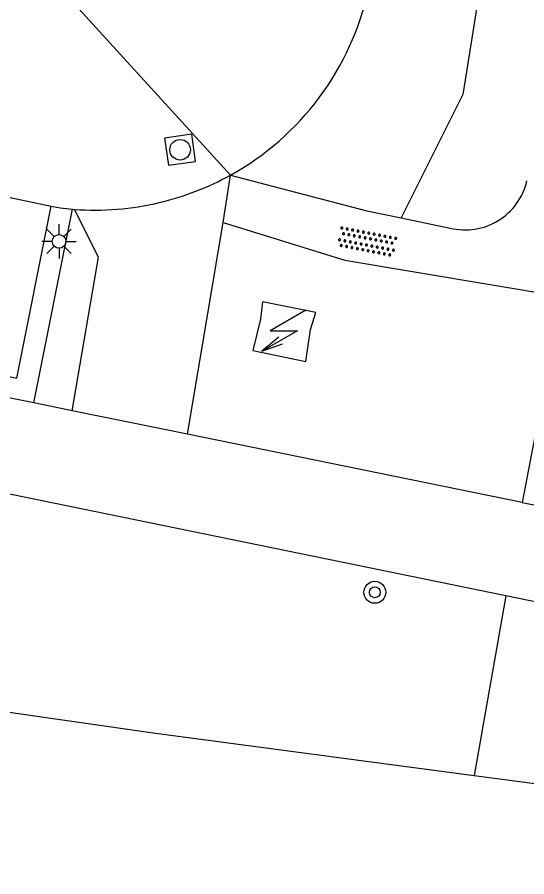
# Model space of a CAD drawing. Extents: x 131000 to 133013, y 393000 to 396501.
# Drawn here: x 131740.18 to 131758.75, y 393456.9 to 393488.23 of the extents above; entities that cross this region are included whole.
import ezdxf

# ---------------------------------------------------------------- set-up
doc = ezdxf.new("R2010")
doc.units = 0
for name, color, linetype in [('gg-bbg-lage trafo', 7, 'Continuous'), ('gg-knt-onverhard', 7, 'Continuous'), ('gg-knt-verharding', 7, 'Continuous'), ('gt-grn-groengrens', 7, 'Continuous'), ('gt-grn-weggrens', 7, 'Continuous'), ('gt-symb-boom', 7, 'Continuous'), ('gt-symb-lichtmast', 7, 'Continuous'), ('gt-symb-overige verharding', 7, 'Continuous'), ('gt-symb-rioolschacht', 7, 'Continuous'), ('gt-symb-trafo symbool', 7, 'Continuous'), ('gx-grn-maaiveld', 7, 'Continuous')]:
    doc.layers.add(name, color=color, linetype=linetype)

# ---------------------------------------------------------------- blocks, each defined once
blk = doc.blocks.new('gt0-RS')
at = {"layer": 'gt-symb-rioolschacht'}
blk.add_lwpolyline([(-0.5, -0.5), (0.5, -0.5), (0.5, 0.5), (-0.5, 0.5)], close=True, dxfattribs=at)
blk.add_circle((0, 0), 0.375, dxfattribs=at)
blk = doc.blocks.new('gt0-BOOM')
at = {"layer": 'gt-symb-boom'}
for radius in [0.4, 0.2]:
    blk.add_circle((0, 0), radius, dxfattribs=at)
blk = doc.blocks.new('gt0-HSP')
at = {"layer": 'gt-symb-trafo symbool'}
for points in [[(0.771, 0.746), (-0.529, -0.004), (0.471, -0.004), (-0.829, -0.754)], [(-0.217, -0.24), (-0.829, -0.754), (-0.077, -0.48)]]:
    blk.add_lwpolyline(points, dxfattribs=at)
blk = doc.blocks.new('gt0-OVH')
at = {"layer": 'gt-symb-overige verharding'}
for points in [[(-0.972, 0.298), (-0.967, 0.308), (-0.965, 0.319), (-0.966, 0.33), (-0.971, 0.34), (-0.978, 0.348), (-0.988, 0.353), (-0.999, 0.355), (-1.01, 0.354), (-1.02, 0.349), (-1.028, 0.342), (-1.033, 0.332), (-1.035, 0.321), (-1.034, 0.31), (-1.029, 0.3), (-1.022, 0.292), (-1.012, 0.287), (-1.001, 0.285), (-0.99, 0.286), (-0.98, 0.291)], [(-0.772, 0.298), (-0.767, 0.308), (-0.765, 0.319), (-0.766, 0.33), (-0.771, 0.34), (-0.778, 0.348), (-0.788, 0.353), (-0.799, 0.355), (-0.81, 0.354), (-0.82, 0.349), (-0.828, 0.342), (-0.833, 0.332), (-0.835, 0.321), (-0.834, 0.31), (-0.829, 0.3), (-0.822, 0.292), (-0.812, 0.287), (-0.801, 0.285), (-0.79, 0.286), (-0.78, 0.291)], [(-0.572, 0.298), (-0.567, 0.308), (-0.565, 0.319), (-0.566, 0.33), (-0.571, 0.34), (-0.578, 0.348), (-0.588, 0.353), (-0.599, 0.355), (-0.61, 0.354), (-0.62, 0.349), (-0.628, 0.342), (-0.633, 0.332), (-0.635, 0.321), (-0.634, 0.31), (-0.629, 0.3), (-0.622, 0.292), (-0.612, 0.287), (-0.601, 0.285), (-0.59, 0.286), (-0.58, 0.291)], [(-0.372, 0.298), (-0.367, 0.308), (-0.365, 0.319), (-0.366, 0.33), (-0.371, 0.34), (-0.378, 0.348), (-0.388, 0.353), (-0.399, 0.355), (-0.41, 0.354), (-0.42, 0.349), (-0.428, 0.342), (-0.433, 0.332), (-0.435, 0.321), (-0.434, 0.31), (-0.429, 0.3), (-0.422, 0.292), (-0.412, 0.287), (-0.401, 0.285), (-0.39, 0.286), (-0.38, 0.291)], [(-0.172, 0.298), (-0.167, 0.308), (-0.165, 0.319), (-0.166, 0.33), (-0.171, 0.34), (-0.178, 0.348), (-0.188, 0.353), (-0.199, 0.355), (-0.21, 0.354), (-0.22, 0.349), (-0.228, 0.342), (-0.233, 0.332), (-0.235, 0.321), (-0.234, 0.31), (-0.229, 0.3), (-0.222, 0.292), (-0.212, 0.287), (-0.201, 0.285), (-0.19, 0.286), (-0.18, 0.291)], [(0.028, 0.298), (0.033, 0.308), (0.035, 0.319), (0.034, 0.33), (0.029, 0.34), (0.022, 0.348), (0.012, 0.353), (0.001, 0.355), (-0.01, 0.354), (-0.02, 0.349), (-0.028, 0.342), (-0.033, 0.332), (-0.035, 0.321), (-0.034, 0.31), (-0.029, 0.3), (-0.022, 0.292), (-0.012, 0.287), (-0.001, 0.285), (0.01, 0.286), (0.02, 0.291)], [(0.228, 0.298), (0.233, 0.308), (0.235, 0.319), (0.234, 0.33), (0.229, 0.34), (0.222, 0.348), (0.212, 0.353), (0.201, 0.355), (0.19, 0.354), (0.18, 0.349), (0.172, 0.342), (0.167, 0.332), (0.165, 0.321), (0.166, 0.31), (0.171, 0.3), (0.178, 0.292), (0.188, 0.287), (0.199, 0.285), (0.21, 0.286), (0.22, 0.291)], [(0.428, 0.298), (0.433, 0.308), (0.435, 0.319), (0.434, 0.33), (0.429, 0.34), (0.422, 0.348), (0.412, 0.353), (0.401, 0.355), (0.39, 0.354), (0.38, 0.349), (0.372, 0.342), (0.367, 0.332), (0.365, 0.321), (0.366, 0.31), (0.371, 0.3), (0.378, 0.292), (0.388, 0.287), (0.399, 0.285), (0.41, 0.286), (0.42, 0.291)], [(0.628, 0.298), (0.633, 0.308), (0.635, 0.319), (0.634, 0.33), (0.629, 0.34), (0.622, 0.348), (0.612, 0.353), (0.601, 0.355), (0.59, 0.354), (0.58, 0.349), (0.572, 0.342), (0.567, 0.332), (0.565, 0.321), (0.566, 0.31), (0.571, 0.3), (0.578, 0.292), (0.588, 0.287), (0.599, 0.285), (0.61, 0.286), (0.62, 0.291)], [(0.828, 0.298), (0.833, 0.308), (0.835, 0.319), (0.834, 0.33), (0.829, 0.34), (0.822, 0.348), (0.812, 0.353), (0.801, 0.355), (0.79, 0.354), (0.78, 0.349), (0.772, 0.342), (0.767, 0.332), (0.765, 0.321), (0.766, 0.31), (0.771, 0.3), (0.778, 0.292), (0.788, 0.287), (0.799, 0.285), (0.81, 0.286), (0.82, 0.291)], [(1.028, 0.298), (1.033, 0.308), (1.035, 0.319), (1.034, 0.33), (1.029, 0.34), (1.022, 0.348), (1.012, 0.353), (1.001, 0.355), (0.99, 0.354), (0.98, 0.349), (0.972, 0.342), (0.967, 0.332), (0.965, 0.321), (0.966, 0.31), (0.971, 0.3), (0.978, 0.292), (0.988, 0.287), (0.999, 0.285), (1.01, 0.286), (1.02, 0.291)], [(-0.872, 0.106), (-0.867, 0.116), (-0.865, 0.126), (-0.866, 0.137), (-0.871, 0.147), (-0.878, 0.156), (-0.888, 0.161), (-0.899, 0.163), (-0.91, 0.162), (-0.92, 0.157), (-0.928, 0.15), (-0.933, 0.14), (-0.935, 0.129), (-0.934, 0.118), (-0.929, 0.108), (-0.922, 0.1), (-0.912, 0.095), (-0.901, 0.092), (-0.89, 0.094), (-0.88, 0.098)], [(-0.672, 0.106), (-0.667, 0.116), (-0.665, 0.126), (-0.666, 0.137), (-0.671, 0.147), (-0.678, 0.156), (-0.688, 0.161), (-0.699, 0.163), (-0.71, 0.162), (-0.72, 0.157), (-0.728, 0.15), (-0.733, 0.14), (-0.735, 0.129), (-0.734, 0.118), (-0.729, 0.108), (-0.722, 0.1), (-0.712, 0.095), (-0.701, 0.092), (-0.69, 0.094), (-0.68, 0.098)], [(-0.472, 0.106), (-0.467, 0.116), (-0.465, 0.126), (-0.466, 0.137), (-0.471, 0.147), (-0.478, 0.156), (-0.488, 0.161), (-0.499, 0.163), (-0.51, 0.162), (-0.52, 0.157), (-0.528, 0.15), (-0.533, 0.14), (-0.535, 0.129), (-0.534, 0.118), (-0.529, 0.108), (-0.522, 0.1), (-0.512, 0.095), (-0.501, 0.092), (-0.49, 0.094), (-0.48, 0.098)], [(-0.272, 0.106), (-0.267, 0.116), (-0.265, 0.126), (-0.266, 0.137), (-0.271, 0.147), (-0.278, 0.156), (-0.288, 0.161), (-0.299, 0.163), (-0.31, 0.162), (-0.32, 0.157), (-0.328, 0.15), (-0.333, 0.14), (-0.335, 0.129), (-0.334, 0.118), (-0.329, 0.108), (-0.322, 0.1), (-0.312, 0.095), (-0.301, 0.092), (-0.29, 0.094), (-0.28, 0.098)], [(-0.072, 0.106), (-0.067, 0.116), (-0.065, 0.126), (-0.066, 0.137), (-0.071, 0.147), (-0.078, 0.156), (-0.088, 0.161), (-0.099, 0.163), (-0.11, 0.162), (-0.12, 0.157), (-0.128, 0.15), (-0.133, 0.14), (-0.135, 0.129), (-0.134, 0.118), (-0.129, 0.108), (-0.122, 0.1), (-0.112, 0.095), (-0.101, 0.092), (-0.09, 0.094), (-0.08, 0.098)], [(0.128, 0.106), (0.133, 0.116), (0.135, 0.126), (0.134, 0.137), (0.129, 0.147), (0.122, 0.156), (0.112, 0.161), (0.101, 0.163), (0.09, 0.162), (0.08, 0.157), (0.072, 0.15), (0.067, 0.14), (0.065, 0.129), (0.066, 0.118), (0.071, 0.108), (0.078, 0.1), (0.088, 0.095), (0.099, 0.092), (0.11, 0.094), (0.12, 0.098)], [(0.328, 0.106), (0.333, 0.116), (0.335, 0.126), (0.334, 0.137), (0.329, 0.147), (0.322, 0.156), (0.312, 0.161), (0.301, 0.163), (0.29, 0.162), (0.28, 0.157), (0.272, 0.15), (0.267, 0.14), (0.265, 0.129), (0.266, 0.118), (0.271, 0.108), (0.278, 0.1), (0.288, 0.095), (0.299, 0.092), (0.31, 0.094), (0.32, 0.098)], [(0.528, 0.106), (0.533, 0.116), (0.535, 0.126), (0.534, 0.137), (0.529, 0.147), (0.522, 0.156), (0.512, 0.161), (0.501, 0.163), (0.49, 0.162), (0.48, 0.157), (0.472, 0.15), (0.467, 0.14), (0.465, 0.129), (0.466, 0.118), (0.471, 0.108), (0.478, 0.1), (0.488, 0.095), (0.499, 0.092), (0.51, 0.094), (0.52, 0.098)], [(0.728, 0.106), (0.733, 0.116), (0.735, 0.126), (0.734, 0.137), (0.729, 0.147), (0.722, 0.156), (0.712, 0.161), (0.701, 0.163), (0.69, 0.162), (0.68, 0.157), (0.672, 0.15), (0.667, 0.14), (0.665, 0.129), (0.666, 0.118), (0.671, 0.108), (0.678, 0.1), (0.688, 0.095), (0.699, 0.092), (0.71, 0.094), (0.72, 0.098)], [(0.928, 0.106), (0.933, 0.116), (0.935, 0.126), (0.934, 0.137), (0.929, 0.147), (0.922, 0.156), (0.912, 0.161), (0.901, 0.163), (0.89, 0.162), (0.88, 0.157), (0.872, 0.15), (0.867, 0.14), (0.865, 0.129), (0.866, 0.118), (0.871, 0.108), (0.878, 0.1), (0.888, 0.095), (0.899, 0.092), (0.91, 0.094), (0.92, 0.098)], [(-0.972, -0.142), (-0.967, -0.132), (-0.965, -0.121), (-0.966, -0.11), (-0.971, -0.1), (-0.978, -0.092), (-0.988, -0.087), (-0.999, -0.085), (-1.01, -0.086), (-1.02, -0.091), (-1.028, -0.098), (-1.033, -0.108), (-1.035, -0.119), (-1.034, -0.13), (-1.029, -0.14), (-1.022, -0.148), (-1.012, -0.153), (-1.001, -0.155), (-0.99, -0.154), (-0.98, -0.149)], [(-0.872, -0.334), (-0.867, -0.324), (-0.865, -0.314), (-0.866, -0.303), (-0.871, -0.293), (-0.878, -0.284), (-0.888, -0.279), (-0.899, -0.277), (-0.91, -0.278), (-0.92, -0.283), (-0.928, -0.29), (-0.933, -0.3), (-0.935, -0.311), (-0.934, -0.322), (-0.929, -0.332), (-0.922, -0.34), (-0.912, -0.345), (-0.901, -0.348), (-0.89, -0.346), (-0.88, -0.342)], [(-0.772, -0.142), (-0.767, -0.132), (-0.765, -0.121), (-0.766, -0.11), (-0.771, -0.1), (-0.778, -0.092), (-0.788, -0.087), (-0.799, -0.085), (-0.81, -0.086), (-0.82, -0.091), (-0.828, -0.098), (-0.833, -0.108), (-0.835, -0.119), (-0.834, -0.13), (-0.829, -0.14), (-0.822, -0.148), (-0.812, -0.153), (-0.801, -0.155), (-0.79, -0.154), (-0.78, -0.149)], [(-0.672, -0.334), (-0.667, -0.324), (-0.665, -0.314), (-0.666, -0.303), (-0.671, -0.293), (-0.678, -0.284), (-0.688, -0.279), (-0.699, -0.277), (-0.71, -0.278), (-0.72, -0.283), (-0.728, -0.29), (-0.733, -0.3), (-0.735, -0.311), (-0.734, -0.322), (-0.729, -0.332), (-0.722, -0.34), (-0.712, -0.345), (-0.701, -0.348), (-0.69, -0.346), (-0.68, -0.342)], [(-0.572, -0.142), (-0.567, -0.132), (-0.565, -0.121), (-0.566, -0.11), (-0.571, -0.1), (-0.578, -0.092), (-0.588, -0.087), (-0.599, -0.085), (-0.61, -0.086), (-0.62, -0.091), (-0.628, -0.098), (-0.633, -0.108), (-0.635, -0.119), (-0.634, -0.13), (-0.629, -0.14), (-0.622, -0.148), (-0.612, -0.153), (-0.601, -0.155), (-0.59, -0.154), (-0.58, -0.149)], [(-0.472, -0.334), (-0.467, -0.324), (-0.465, -0.314), (-0.466, -0.303), (-0.471, -0.293), (-0.478, -0.284), (-0.488, -0.279), (-0.499, -0.277), (-0.51, -0.278), (-0.52, -0.283), (-0.528, -0.29), (-0.533, -0.3), (-0.535, -0.311), (-0.534, -0.322), (-0.529, -0.332), (-0.522, -0.34), (-0.512, -0.345), (-0.501, -0.348), (-0.49, -0.346), (-0.48, -0.342)], [(-0.372, -0.142), (-0.367, -0.132), (-0.365, -0.121), (-0.366, -0.11), (-0.371, -0.1), (-0.378, -0.092), (-0.388, -0.087), (-0.399, -0.085), (-0.41, -0.086), (-0.42, -0.091), (-0.428, -0.098), (-0.433, -0.108), (-0.435, -0.119), (-0.434, -0.13), (-0.429, -0.14), (-0.422, -0.148), (-0.412, -0.153), (-0.401, -0.155), (-0.39, -0.154), (-0.38, -0.149)], [(-0.272, -0.334), (-0.267, -0.324), (-0.265, -0.314), (-0.266, -0.303), (-0.271, -0.293), (-0.278, -0.284), (-0.288, -0.279), (-0.299, -0.277), (-0.31, -0.278), (-0.32, -0.283), (-0.328, -0.29), (-0.333, -0.3), (-0.335, -0.311), (-0.334, -0.322), (-0.329, -0.332), (-0.322, -0.34), (-0.312, -0.345), (-0.301, -0.348), (-0.29, -0.346), (-0.28, -0.342)], [(-0.172, -0.142), (-0.167, -0.132), (-0.165, -0.121), (-0.166, -0.11), (-0.171, -0.1), (-0.178, -0.092), (-0.188, -0.087), (-0.199, -0.085), (-0.21, -0.086), (-0.22, -0.091), (-0.228, -0.098), (-0.233, -0.108), (-0.235, -0.119), (-0.234, -0.13), (-0.229, -0.14), (-0.222, -0.148), (-0.212, -0.153), (-0.201, -0.155), (-0.19, -0.154), (-0.18, -0.149)], [(-0.072, -0.334), (-0.067, -0.324), (-0.065, -0.314), (-0.066, -0.303), (-0.071, -0.293), (-0.078, -0.284), (-0.088, -0.279), (-0.099, -0.277), (-0.11, -0.278), (-0.12, -0.283), (-0.128, -0.29), (-0.133, -0.3), (-0.135, -0.311), (-0.134, -0.322), (-0.129, -0.332), (-0.122, -0.34), (-0.112, -0.345), (-0.101, -0.348), (-0.09, -0.346), (-0.08, -0.342)], [(0.028, -0.142), (0.033, -0.132), (0.035, -0.121), (0.034, -0.11), (0.029, -0.1), (0.022, -0.092), (0.012, -0.087), (0.001, -0.085), (-0.01, -0.086), (-0.02, -0.091), (-0.028, -0.098), (-0.033, -0.108), (-0.035, -0.119), (-0.034, -0.13), (-0.029, -0.14), (-0.022, -0.148), (-0.012, -0.153), (-0.001, -0.155), (0.01, -0.154), (0.02, -0.149)], [(0.128, -0.334), (0.133, -0.324), (0.135, -0.314), (0.134, -0.303), (0.129, -0.293), (0.122, -0.284), (0.112, -0.279), (0.101, -0.277), (0.09, -0.278), (0.08, -0.283), (0.072, -0.29), (0.067, -0.3), (0.065, -0.311), (0.066, -0.322), (0.071, -0.332), (0.078, -0.34), (0.088, -0.345), (0.099, -0.348), (0.11, -0.346), (0.12, -0.342)], [(0.228, -0.142), (0.233, -0.132), (0.235, -0.121), (0.234, -0.11), (0.229, -0.1), (0.222, -0.092), (0.212, -0.087), (0.201, -0.085), (0.19, -0.086), (0.18, -0.091), (0.172, -0.098), (0.167, -0.108), (0.165, -0.119), (0.166, -0.13), (0.171, -0.14), (0.178, -0.148), (0.188, -0.153), (0.199, -0.155), (0.21, -0.154), (0.22, -0.149)], [(0.328, -0.334), (0.333, -0.324), (0.335, -0.314), (0.334, -0.303), (0.329, -0.293), (0.322, -0.284), (0.312, -0.279), (0.301, -0.277), (0.29, -0.278), (0.28, -0.283), (0.272, -0.29), (0.267, -0.3), (0.265, -0.311), (0.266, -0.322), (0.271, -0.332), (0.278, -0.34), (0.288, -0.345), (0.299, -0.348), (0.31, -0.346), (0.32, -0.342)], [(0.428, -0.142), (0.433, -0.132), (0.435, -0.121), (0.434, -0.11), (0.429, -0.1), (0.422, -0.092), (0.412, -0.087), (0.401, -0.085), (0.39, -0.086), (0.38, -0.091), (0.372, -0.098), (0.367, -0.108), (0.365, -0.119), (0.366, -0.13), (0.371, -0.14), (0.378, -0.148), (0.388, -0.153), (0.399, -0.155), (0.41, -0.154), (0.42, -0.149)], [(0.528, -0.334), (0.533, -0.324), (0.535, -0.314), (0.534, -0.303), (0.529, -0.293), (0.522, -0.284), (0.512, -0.279), (0.501, -0.277), (0.49, -0.278), (0.48, -0.283), (0.472, -0.29), (0.467, -0.3), (0.465, -0.311), (0.466, -0.322), (0.471, -0.332), (0.478, -0.34), (0.488, -0.345), (0.499, -0.348), (0.51, -0.346), (0.52, -0.342)], [(0.628, -0.142), (0.633, -0.132), (0.635, -0.121), (0.634, -0.11), (0.629, -0.1), (0.622, -0.092), (0.612, -0.087), (0.601, -0.085), (0.59, -0.086), (0.58, -0.091), (0.572, -0.098), (0.567, -0.108), (0.565, -0.119), (0.566, -0.13), (0.571, -0.14), (0.578, -0.148), (0.588, -0.153), (0.599, -0.155), (0.61, -0.154), (0.62, -0.149)], [(0.728, -0.334), (0.733, -0.324), (0.735, -0.314), (0.734, -0.303), (0.729, -0.293), (0.722, -0.284), (0.712, -0.279), (0.701, -0.277), (0.69, -0.278), (0.68, -0.283), (0.672, -0.29), (0.667, -0.3), (0.665, -0.311), (0.666, -0.322), (0.671, -0.332), (0.678, -0.34), (0.688, -0.345), (0.699, -0.348), (0.71, -0.346), (0.72, -0.342)], [(0.828, -0.142), (0.833, -0.132), (0.835, -0.121), (0.834, -0.11), (0.829, -0.1), (0.822, -0.092), (0.812, -0.087), (0.801, -0.085), (0.79, -0.086), (0.78, -0.091), (0.772, -0.098), (0.767, -0.108), (0.765, -0.119), (0.766, -0.13), (0.771, -0.14), (0.778, -0.148), (0.788, -0.153), (0.799, -0.155), (0.81, -0.154), (0.82, -0.149)], [(0.928, -0.334), (0.933, -0.324), (0.935, -0.314), (0.934, -0.303), (0.929, -0.293), (0.922, -0.284), (0.912, -0.279), (0.901, -0.277), (0.89, -0.278), (0.88, -0.283), (0.872, -0.29), (0.867, -0.3), (0.865, -0.311), (0.866, -0.322), (0.871, -0.332), (0.878, -0.34), (0.888, -0.345), (0.899, -0.348), (0.91, -0.346), (0.92, -0.342)], [(1.028, -0.142), (1.033, -0.132), (1.035, -0.121), (1.034, -0.11), (1.029, -0.1), (1.022, -0.092), (1.012, -0.087), (1.001, -0.085), (0.99, -0.086), (0.98, -0.091), (0.972, -0.098), (0.967, -0.108), (0.965, -0.119), (0.966, -0.13), (0.971, -0.14), (0.978, -0.148), (0.988, -0.153), (0.999, -0.155), (1.01, -0.154), (1.02, -0.149)]]:
    blk.add_lwpolyline(points, close=True, dxfattribs=at)
blk = doc.blocks.new('gt0-LMAST')
at = {"layer": 'gt-symb-lichtmast'}
for p, q in [((-0.182, 0.173), (-0.447, 0.438)), ((-0.005, 0.246), (-0.005, 0.621)), ((0.172, 0.173), (0.437, 0.438)), ((-0.255, -0.004), (-0.63, -0.004)), ((-0.182, -0.181), (-0.447, -0.446)), ((-0.005, -0.254), (-0.005, -0.629)), ((0.437, -0.446), (0.172, -0.181)), ((0.245, -0.004), (0.62, -0.004))]:
    blk.add_line(p, q, dxfattribs=at)
blk.add_circle((-0.005, -0.004), 0.25, dxfattribs=at)

msp = doc.modelspace()

# ---------------------------------------------------------------- linework, layer by layer
at = {"layer": 'gg-bbg-lage trafo'}
msp.add_lwpolyline([(131749.116, 393477.86), (131749.047, 393477.218), (131748.762, 393476.084), (131750.691, 393475.685), (131750.865, 393476.85), (131751.054, 393477.469), (131749.116, 393477.86)], dxfattribs=at)
at = {"layer": 'gg-knt-onverhard'}
msp.add_line((131754.164, 393480.914), (131755.951, 393480.544), dxfattribs=at)
for points in [[(131747.948, 393482.474), (131752.92, 393481.172), (131754.164, 393480.914)], [(131747.684, 393480.751), (131752.119, 393479.376), (131760.025, 393478.053)]]:
    msp.add_lwpolyline(points, dxfattribs=at)
msp.add_arc((131756.506, 393482.776), 2.3, 256.0336, 347.0854, dxfattribs=at)
at = {"layer": 'gg-knt-verharding'}
for p, q in [((131747.684, 393480.751), (131747.948, 393482.474)), ((131738.255, 393482.006), (131741.414, 393481.339)), ((131741.414, 393481.339), (131741.745, 393481.277)), ((131742.194, 393481.231), (131742.269, 393481.225)), ((131743.146, 393479.486), (131742.269, 393481.225)), ((131746.385, 393473.029), (131747.684, 393480.751)), ((131742.178, 393473.886), (131743.146, 393479.486)), ((131740.235, 393474.281), (131738.478, 393474.638))]:
    msp.add_line(p, q, dxfattribs=at)
msp.add_lwpolyline([(131735.078, 393475.331), (131735.198, 393476.097), (131740.162, 393475.074), (131741.414, 393481.339)], dxfattribs=at)
for centre, radius, start, end in [((131743.023, 393491.384), 10.18, 298.9321, 347.8662), ((131743.018, 393491.391), 10.19, 283.2495, 298.9379), ((131743.126, 393492.539), 11.346, 263.0108, 265.2902), ((131742.999, 393491.441), 10.242, 265.9101, 283.285)]:
    msp.add_arc(centre, radius, start, end, dxfattribs=at)
at = {"layer": 'gt-grn-groengrens'}
msp.add_line((131740.782, 393474.17), (131742.194, 393481.231), dxfattribs=at)
msp.add_lwpolyline([(131775.047, 393573.926), (131771.993, 393574.307), (131769.702, 393560.103), (131766.495, 393542.691), (131763.745, 393531.236), (131756.414, 393485.416), (131754.164, 393480.914)], dxfattribs=at)
at = {"layer": 'gt-grn-weggrens'}
msp.add_line((131747.948, 393482.474), (131740.876, 393490.237), dxfattribs=at)
at = {"layer": 'gx-grn-maaiveld'}
for p, q in [((131740.782, 393474.17), (131740.235, 393474.281)), ((131742.178, 393473.886), (131740.782, 393474.17)), ((131746.385, 393473.029), (131742.178, 393473.886)), ((131759.093, 393473.201), (131758.583, 393470.544)), ((131758.583, 393470.544), (131746.385, 393473.029)), ((131758.583, 393470.544), (131765.332, 393469.169)), ((131757.983, 393467.134), (131756.831, 393460.594))]:
    msp.add_line(p, q, dxfattribs=at)
for points in [[(131757.983, 393467.134), (131642.589, 393490.8), (131590.424, 393501.892), (131496.23, 393521.921), (131451.989, 393530.639), (131443.026, 393532.37), (131436.716, 393533.522)], [(131409.636, 393514.292), (131422.306, 393512.419), (131431.517, 393510.995), (131452.016, 393507.667), (131483.09, 393502.591), (131526.419, 393497.907), (131544.394, 393495.899), (131562.333, 393493.589), (131580.231, 393490.978), (131592.696, 393488.913), (131605.134, 393486.692), (131617.544, 393484.316), (131633.196, 393481.536), (131649.193, 393478.551), (131682.364, 393472.392), (131726.076, 393464.877), (131745.136, 393462.14), (131756.831, 393460.594)], [(131831.981, 393473.682), (131817.738, 393463.913), (131816.938, 393463.406), (131816.096, 393462.971), (131812.404, 393460.759), (131811.466, 393460.076), (131810.471, 393459.479), (131809.427, 393458.974), (131808.342, 393458.563), (131807.225, 393458.25), (131806.084, 393458.038), (131804.929, 393457.929), (131803.769, 393457.922), (131802.613, 393458.02), (131801.47, 393458.219), (131784.823, 393461.63), (131781.36, 393462.34), (131757.983, 393467.134)], [(131756.831, 393460.594), (131796.708, 393455.324)]]:
    msp.add_lwpolyline(points, dxfattribs=at)

# ---------------------------------------------------------------- block references
at = {"layer": 'gt-symb-boom'}
msp.add_blockref('gt0-BOOM', (131753.21, 393467.269), dxfattribs=at)
at = {"layer": 'gt-symb-lichtmast'}
msp.add_blockref('gt0-LMAST', (131741.708, 393480.064), dxfattribs=at)
at = {"layer": 'gt-symb-overige verharding', "rotation": -10.950434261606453}
msp.add_blockref('gt0-OVH', (131752.928, 393480.044), dxfattribs=at)
at = {"layer": 'gt-symb-rioolschacht', "rotation": -171.83749053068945}
msp.add_blockref('gt0-RS', (131746.115, 393483.399), dxfattribs=at)
at = {"layer": 'gt-symb-trafo symbool'}
msp.add_blockref('gt0-HSP', (131749.925, 393476.806), dxfattribs=at)

doc.saveas('drawing.dxf')
